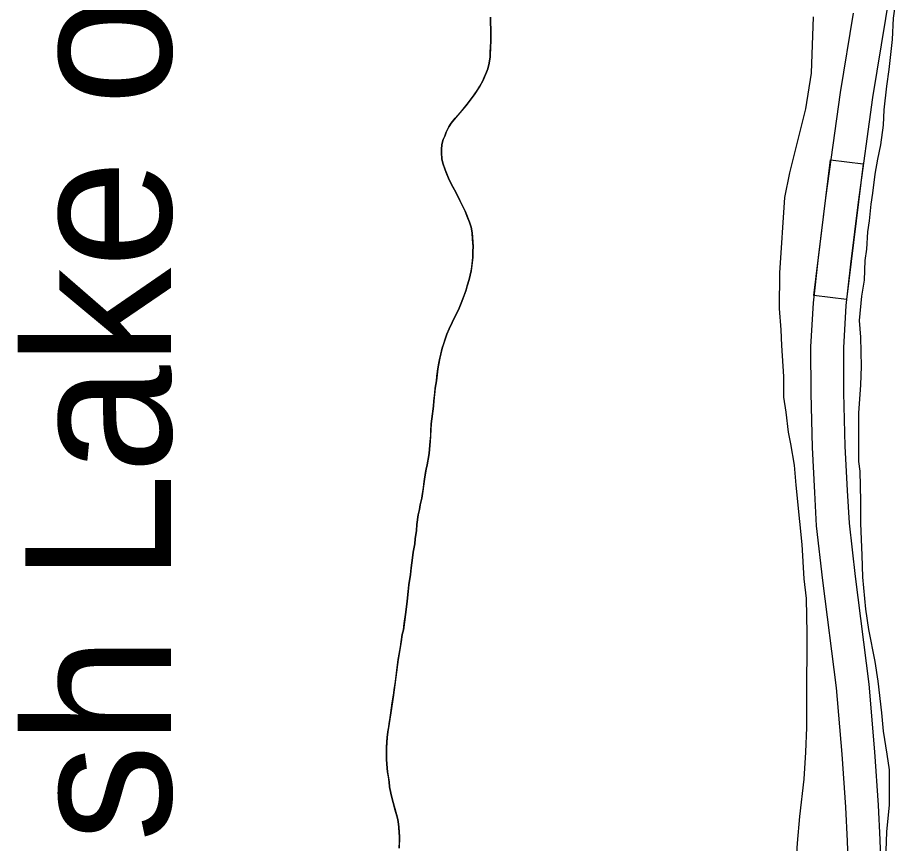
# Model space of a CAD drawing. Extents: x 3172231 to 3210228, y 940198 to 965780.
# Drawn here: x 3197549 to 3198356, y 955585 to 956339 of the extents above; entities that cross this region are included whole.
import ezdxf

# ---------------------------------------------------------------- set-up
doc = ezdxf.new("R2010")
doc.units = 0
for name, color, linetype in [('V-RIVR-IDEN', 7, 'Continuous'), ('V-ROAD-CNTR', 7, 'Continuous'), ('V-SITE-VEGE', 7, 'Continuous'), ('V-TOPO-SHOR', 7, 'Continuous')]:
    doc.layers.add(name, color=color, linetype=linetype)

msp = doc.modelspace()

# ---------------------------------------------------------------- linework, layer by layer
at = {"layer": 'V-ROAD-CNTR'}
for points in [[(3198337.922, 955553.423), (3198336.783, 955587.902), (3198335.171, 955619.52), (3198331.855, 955668.417), (3198326.563, 955729.999), (3198314.043, 955828.417), (3198308.54, 955877.206), (3198306.953, 955906.769), (3198304.749, 955947.235), (3198303.511, 955996.158), (3198303.346, 956037.101), (3198305.614, 956075.73), (3198309.912, 956113.391), (3198316.875, 956170.19), (3198329.992, 956265.66), (3198341.822, 956337.863), (3198354.644, 956416.863)], [(3198307.922, 955552.955), (3198306.809, 955586.642), (3198305.223, 955617.742), (3198301.943, 955666.117), (3198296.725, 955726.821), (3198284.255, 955824.843), (3198278.63, 955874.718), (3198276.997, 955905.149), (3198274.769, 955946.039), (3198273.513, 955995.718), (3198273.342, 956037.921), (3198275.714, 956078.312), (3198280.12, 956116.917), (3198287.125, 956174.058), (3198300.324, 956270.128), (3198312.214, 956342.691)]]:
    msp.add_lwpolyline(points, dxfattribs=at)
msp.add_lwpolyline([(3198276.183, 956084.8), (3198291.393, 956208.871), (3198321.17, 956205.22), (3198305.96, 956081.149)], close=True, dxfattribs=at)
at = {"layer": 'V-SITE-VEGE'}
for p, q in [((3198355.971, 956388.806), (3198348.479, 956338.208)), ((3197980.689, 956338.972), (3197980.96, 956332.885)), ((3198274.059, 956287.87), (3198275.771, 956339.222)), ((3198348.479, 956338.208), (3198347.656, 956318.68)), ((3197980.96, 956332.885), (3197981.244, 956329.138)), ((3197981.244, 956329.138), (3197981.156, 956316.344)), ((3198347.656, 956318.68), (3198344.621, 956291.207)), ((3197980.818, 956312.6), (3197980.437, 956302.772)), ((3197981.156, 956316.344), (3197980.818, 956312.6)), ((3197980.437, 956302.772), (3197979.618, 956297.16)), ((3197979.618, 956297.16), (3197978.334, 956292.02)), ((3197977.22, 956288.751), (3197973.89, 956280.973)), ((3197978.334, 956292.02), (3197977.22, 956288.751)), ((3198268.831, 956255.344), (3198274.059, 956287.87)), ((3198344.621, 956291.207), (3198342.374, 956276.027)), ((3197973.89, 956280.973), (3197971.203, 956276.154)), ((3197971.203, 956276.154), (3197965.841, 956268.076)), ((3198342.374, 956276.027), (3198340.095, 956254.336)), ((3197965.841, 956268.076), (3197958.282, 956257.986)), ((3197958.282, 956257.986), (3197950.891, 956249.612)), ((3198262.185, 956228.613), (3198268.831, 956255.344)), ((3198340.095, 956254.336), (3198339.3, 956240.596)), ((3197950.891, 956249.612), (3197944.909, 956242.319)), ((3197942.859, 956239.054), (3197940.327, 956234.08)), ((3197944.909, 956242.319), (3197942.859, 956239.054)), ((3198339.3, 956240.596), (3198337.037, 956222.525)), ((3197939.054, 956230.5), (3197937.628, 956227.389)), ((3197940.327, 956234.08), (3197939.054, 956230.5)), ((3198254.065, 956196.824), (3198262.185, 956228.613)), ((3197936.504, 956222.871), (3197936.162, 956218.349)), ((3197937.628, 956227.389), (3197936.504, 956222.871)), ((3198337.037, 956222.525), (3198334.078, 956209.518)), ((3197936.162, 956218.349), (3197936.139, 956215.228)), ((3197936.139, 956215.228), (3197936.414, 956209.764)), ((3197936.414, 956209.764), (3197937.323, 956205.856)), ((3197937.323, 956205.856), (3197939.307, 956199.602)), ((3198334.078, 956209.518), (3198331.837, 956195.784)), ((3197939.307, 956199.602), (3197942.533, 956192.089)), ((3198249.608, 956174.423), (3198254.065, 956196.824)), ((3197942.533, 956192.089), (3197944.993, 956186.767)), ((3198331.837, 956195.784), (3198329.578, 956178.435)), ((3197944.993, 956186.767), (3197949.461, 956178.622)), ((3197949.461, 956178.622), (3197952.845, 956171.577)), ((3198244.918, 956105.725), (3198249.608, 956174.423)), ((3198329.578, 956178.435), (3198328.081, 956168.314)), ((3197952.845, 956171.577), (3197957.617, 956162.025)), ((3198328.081, 956168.314), (3198326.556, 956153.132)), ((3197957.617, 956162.025), (3197961.602, 956151.854)), ((3197961.602, 956151.854), (3197963.13, 956147.318)), ((3198326.556, 956153.132), (3198325.059, 956143.011)), ((3197963.13, 956147.318), (3197964.031, 956142.006)), ((3197964.031, 956142.006), (3197964.883, 956129.673)), ((3198325.059, 956143.011), (3198324.254, 956127.102)), ((3197964.85, 956124.993), (3197964.658, 956119.842)), ((3197964.883, 956129.673), (3197964.85, 956124.993)), ((3198324.254, 956127.102), (3198322.755, 956116.979)), ((3197964.658, 956119.842), (3197963.167, 956107.372)), ((3198322.755, 956116.979), (3198321.939, 956098.901)), ((3197963.167, 956107.372), (3197961.242, 956099.581)), ((3197961.242, 956099.581), (3197959.64, 956093.818)), ((3198244.752, 956073.172), (3198244.918, 956105.725)), ((3197959.64, 956093.818), (3197958.524, 956090.238)), ((3198321.939, 956098.901), (3198319.697, 956084.445)), ((3197958.524, 956090.238), (3197955.657, 956081.831)), ((3198319.697, 956084.445), (3198317.411, 956062.031)), ((3197953.912, 956077.786), (3197951.686, 956071.716)), ((3197955.657, 956081.831), (3197953.912, 956077.786)), ((3197951.686, 956071.716), (3197945.832, 956060.366)), ((3198246.1, 956053.634), (3198244.752, 956073.172)), ((3197945.832, 956060.366), (3197943.139, 956054.611)), ((3198317.411, 956062.031), (3198318.779, 956046.833)), ((3197943.139, 956054.611), (3197940.919, 956049.477)), ((3198246.749, 956039.163), (3198246.1, 956053.634)), ((3197939.328, 956044.963), (3197936.774, 956036.71)), ((3197940.919, 956049.477), (3197939.328, 956044.963)), ((3198318.779, 956046.833), (3198319.369, 956020.066)), ((3197936.774, 956036.71), (3197934.527, 956027.676)), ((3198248.775, 956010.942), (3198246.749, 956039.163)), ((3197934.527, 956027.676), (3197932.742, 956017.856)), ((3198319.369, 956020.066), (3198318.558, 956003.432)), ((3197932.742, 956017.856), (3197931.419, 956007.1)), ((3198248.678, 955992.133), (3198248.775, 956010.942)), ((3197931.419, 956007.1), (3197930.436, 956000.241)), ((3198318.558, 956003.432), (3198316.979, 955977.398)), ((3197930.436, 956000.241), (3197929.108, 955988.858)), ((3197929.108, 955988.858), (3197928.762, 955984.023)), ((3198250.782, 955978.379), (3198248.678, 955992.133)), ((3197928.762, 955984.023), (3197927.122, 955972.333)), ((3198252.856, 955960.282), (3198250.782, 955978.379)), ((3197927.122, 955972.333), (3197926.778, 955967.809)), ((3198316.979, 955977.398), (3198316.754, 955933.271)), ((3197926.778, 955967.809), (3197925.887, 955951.587)), ((3198254.972, 955949.422), (3198252.856, 955960.282)), ((3197925.887, 955951.587), (3197924.718, 955940.673)), ((3198258.488, 955929.872), (3198254.972, 955949.422)), ((3197924.718, 955940.673), (3197923.083, 955930.228)), ((3197923.083, 955930.228), (3197922.121, 955926.335)), ((3198259.842, 955911.782), (3198258.488, 955929.872)), ((3198316.754, 955933.271), (3198318.157, 955924.584)), ((3197922.121, 955926.335), (3197920.654, 955917.293)), ((3198318.157, 955924.584), (3198318.738, 955897.091)), ((3197920.654, 955917.293), (3197918.037, 955899.991)), ((3198263.291, 955878.487), (3198259.842, 955911.782)), ((3197918.037, 955899.991), (3197916.747, 955893.915)), ((3197915.936, 955889.551), (3197914.809, 955884.566)), ((3197916.747, 955893.915), (3197915.936, 955889.551)), ((3198318.738, 955897.091), (3198318.636, 955876.839)), ((3197914.809, 955884.566), (3197913.66, 955875.991)), ((3197913.66, 955875.991), (3197913.148, 955870.222)), ((3198265.353, 955857.497), (3198263.291, 955878.487)), ((3198318.636, 955876.839), (3198319.932, 955847.896)), ((3197913.148, 955870.222), (3197912.006, 955862.894)), ((3197911.659, 955858.061), (3197910.361, 955850.735)), ((3197912.006, 955862.894), (3197911.659, 955858.061)), ((3198267.364, 955826.382), (3198265.353, 955857.497)), ((3197910.361, 955850.735), (3197909.542, 955845.279)), ((3197909.542, 955845.279), (3197908.391, 955836.393)), ((3198319.932, 955847.896), (3198320.555, 955827.638)), ((3197908.391, 955836.393), (3197907.723, 955830.31)), ((3197907.723, 955830.31), (3197906.408, 955820.801)), ((3198269.443, 955808.286), (3198267.364, 955826.382)), ((3198320.555, 955827.638), (3198323.301, 955798.687)), ((3197906.408, 955820.801), (3197905.743, 955814.721)), ((3197905.743, 955814.721), (3197904.59, 955805.99)), ((3197904.088, 955800.688), (3197903.257, 955793.827)), ((3197904.59, 955805.99), (3197904.088, 955800.688)), ((3198270.004, 955776.454), (3198269.443, 955808.286)), ((3197903.257, 955793.827), (3197901.286, 955779.643)), ((3198323.301, 955798.687), (3198326.099, 955779.866)), ((3197901.286, 955779.643), (3197900.322, 955775.436)), ((3198269.695, 955715.692), (3198270.004, 955776.454)), ((3198326.099, 955779.866), (3198331.737, 955750.901)), ((3197899.339, 955768.733), (3197896.574, 955752.523)), ((3197900.322, 955775.436), (3197899.339, 955768.733)), ((3197896.574, 955752.523), (3197892.949, 955724.928)), ((3198331.737, 955750.901), (3198334.539, 955732.801)), ((3198334.539, 955732.801), (3198338.008, 955703.848)), ((3197892.136, 955720.097), (3197889.838, 955703.885)), ((3197892.949, 955724.928), (3197892.136, 955720.097)), ((3198269.564, 955690.375), (3198269.695, 955715.692)), ((3197889.838, 955703.885), (3197888.366, 955694.221)), ((3198338.008, 955703.848), (3198339.37, 955687.204)), ((3197888.366, 955694.221), (3197887.065, 955686.584)), ((3198268.726, 955667.953), (3198269.564, 955690.375)), ((3197886.401, 955681.281), (3197885.871, 955671.922)), ((3197887.065, 955686.584), (3197886.401, 955681.281)), ((3198339.37, 955687.204), (3198342.88, 955666.208)), ((3197885.871, 955671.922), (3197885.799, 955661.625)), ((3198267.153, 955643.367), (3198268.726, 955667.953)), ((3198342.88, 955666.208), (3198344.975, 955651.731)), ((3197885.799, 955661.625), (3197886.082, 955657.099)), ((3197886.082, 955657.099), (3197886.811, 955650.072)), ((3197886.811, 955650.072), (3197888.308, 955640.854)), ((3198344.975, 955651.731), (3198344.814, 955619.901)), ((3197888.308, 955640.854), (3197888.746, 955636.483)), ((3198263.367, 955609.386), (3198267.153, 955643.367)), ((3197888.746, 955636.483), (3197889.955, 955630.7)), ((3197889.955, 955630.7), (3197891.925, 955622.104)), ((3197891.925, 955622.104), (3197895.882, 955607.719)), ((3198344.814, 955619.901), (3198342.518, 955595.319)), ((3197895.882, 955607.719), (3197896.484, 955604.752)), ((3198261.067, 955584.804), (3198263.367, 955609.386)), ((3197896.484, 955604.752), (3197897.074, 955599.599)), ((3197897.074, 955599.599), (3197897.635, 955590.7)), ((3197897.635, 955590.7), (3197897.563, 955580.245)), ((3198342.518, 955595.319), (3198341.707, 955577.962)), ((3198258.695, 955545.03), (3198261.067, 955584.804))]:
    msp.add_line(p, q, dxfattribs=at)
at = {"layer": 'V-TOPO-SHOR'}
for points in [[(3197964.461, 956136.386), (3197964.031, 956142.006), (3197963.132, 956147.318), (3197961.602, 956151.854), (3197960.224, 956155.453), (3197957.617, 956162.025), (3197954.231, 956168.912), (3197952.845, 956171.577), (3197950.846, 956175.804), (3197949.461, 956178.622), (3197946.842, 956183.478), (3197944.993, 956186.767), (3197942.533, 956192.089), (3197940.997, 956195.688), (3197939.307, 956199.602), (3197937.323, 956205.856), (3197936.414, 956209.764), (3197936.139, 956215.228), (3197936.162, 956218.349), (3197936.504, 956222.871), (3197937.628, 956227.389), (3197939.054, 956230.5), (3197940.327, 956234.08), (3197942.859, 956239.054), (3197944.911, 956242.319), (3197948.53, 956246.818), (3197950.891, 956249.612), (3197954.508, 956253.642), (3197958.282, 956257.986), (3197960.644, 956261.091), (3197963.165, 956264.507), (3197965.841, 956268.076), (3197969.153, 956273.047), (3197971.203, 956276.154), (3197973.89, 956280.973), (3197975.16, 956284.084), (3197977.22, 956288.751), (3197978.334, 956292.02), (3197979.618, 956297.16), (3197980.437, 956302.772), (3197980.62, 956306.515), (3197980.818, 956312.6), (3197981.156, 956316.344), (3197981.183, 956320.087), (3197981.208, 956323.678), (3197981.244, 956329.138), (3197980.96, 956332.885), (3197980.689, 956338.972)], [(3197897.348, 955594.291), (3197897.074, 955599.599), (3197896.484, 955604.752), (3197895.882, 955607.719), (3197893.901, 955614.912), (3197891.925, 955622.104), (3197891.165, 955625.23), (3197889.955, 955630.7), (3197888.746, 955636.481), (3197888.308, 955640.854), (3197887.561, 955645.384), (3197886.811, 955650.072), (3197886.082, 955657.099), (3197885.799, 955661.625), (3197885.842, 955667.867), (3197885.871, 955671.922), (3197886.223, 955677.851), (3197886.404, 955681.281), (3197887.065, 955686.584), (3197887.878, 955691.259), (3197888.366, 955694.221), (3197889.185, 955699.677), (3197889.838, 955703.885), (3197890.493, 955708.561), (3197891.149, 955712.925), (3197892.136, 955720.097), (3197892.949, 955724.928), (3197893.936, 955732.412), (3197894.925, 955740.051), (3197895.587, 955745.195), (3197896.574, 955752.523), (3197897.387, 955757.354), (3197898.526, 955764.213), (3197899.339, 955768.733), (3197900.322, 955775.436), (3197901.286, 955779.643), (3197902.108, 955785.566), (3197903.257, 955793.827), (3197904.086, 955800.688), (3197904.59, 955805.99), (3197905.743, 955814.721), (3197906.408, 955820.801), (3197907.723, 955830.31), (3197908.391, 955836.393), (3197909.544, 955845.279), (3197910.361, 955850.735), (3197911.662, 955858.061), (3197912.006, 955862.894), (3197913.148, 955870.222), (3197913.658, 955875.991), (3197914.809, 955884.566), (3197915.936, 955889.551), (3197916.747, 955893.915), (3197918.037, 955899.991), (3197918.688, 955904.042), (3197919.505, 955909.343), (3197919.999, 955912.773), (3197920.654, 955917.293), (3197921.631, 955923.216), (3197922.121, 955926.335), (3197923.083, 955930.228), (3197923.577, 955933.658), (3197924.718, 955940.673), (3197925.549, 955948.312), (3197925.885, 955951.587), (3197926.235, 955957.047), (3197926.419, 955961.102), (3197926.778, 955967.809), (3197927.122, 955972.333), (3197927.777, 955977.009), (3197928.762, 955984.023), (3197929.108, 955988.858), (3197929.936, 955995.717), (3197930.436, 956000.241), (3197931.419, 956007.1), (3197931.916, 956011.308), (3197932.742, 956017.858), (3197933.393, 956021.753), (3197934.527, 956027.676), (3197935.49, 956031.414), (3197936.774, 956036.71), (3197937.89, 956040.134), (3197939.328, 956044.963), (3197940.919, 956049.477), (3197943.139, 956054.611), (3197945.832, 956060.366), (3197948.679, 956065.963), (3197951.686, 956071.716), (3197953.912, 956077.786), (3197955.657, 956081.831), (3197956.771, 956084.944), (3197958.524, 956090.238), (3197959.64, 956093.818), (3197961.242, 956099.581), (3197963.167, 956107.372), (3197963.66, 956111.112), (3197964.324, 956116.569), (3197964.658, 956119.844), (3197964.85, 956124.993), (3197964.883, 956129.673), (3197964.461, 956136.386)], [(3197897.563, 955580.245), (3197897.602, 955586.019), (3197897.635, 955590.7), (3197897.348, 955594.291)]]:
    msp.add_lwpolyline(points, dxfattribs=at)

# ---------------------------------------------------------------- texts
at = {"layer": 'V-RIVR-IDEN'}
msp.add_text('Artonish Lake or Willow Slough', height=132.99974, rotation=90, dxfattribs=at).set_placement((3197689.161, 955121.489))

doc.saveas('drawing.dxf')
